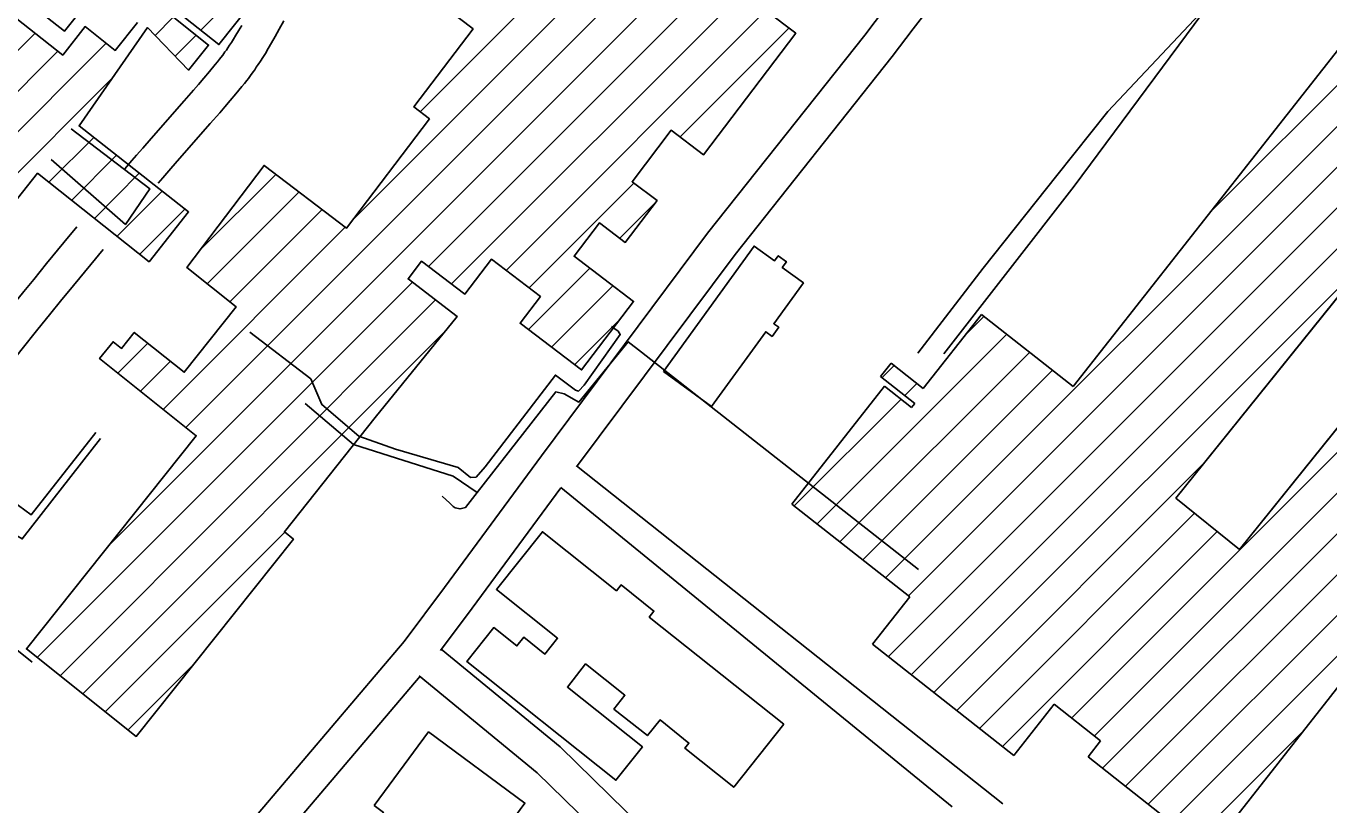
# Model space of a CAD drawing. Extents: x 3263578 to 3301413, y 764927 to 798602.
# Drawn here: x 3297360 to 3298490, y 781999 to 782675 of the extents above; entities that cross this region are included whole.
import ezdxf

# ---------------------------------------------------------------- set-up
doc = ezdxf.new("R2010")
doc.units = 0
for name, color, linetype in [('V-BLDG-OTLN', 7, 'Continuous'), ('V-RAIL-TRAK', 7, 'Continuous'), ('V-ROAD-CNTR', 7, 'Continuous'), ('V-UTIL-LINE', 7, 'Continuous')]:
    doc.layers.add(name, color=color, linetype=linetype)

msp = doc.modelspace()

# ---------------------------------------------------------------- linework, layer by layer
at = {"layer": 'V-BLDG-OTLN'}
for p, q in [((3297702.1, 782600.6), (3298361.4, 783260)), ((3298125.7, 782180.8), (3299176.7, 783231.7)), ((3298108.2, 782127.9), (3299176.7, 783196.4)), ((3297644, 782507.2), (3298318.3, 783181.5)), ((3298128, 782112.3), (3299176.7, 783161)), ((3297498.9, 782326.8), (3298176.9, 783004.7)), ((3297709.3, 782466.4), (3298239, 782996.1)), ((3297729.4, 782451.2), (3298259.1, 782980.9)), ((3298267.2, 782074.7), (3299176.8, 782984.4)), ((3298268.7, 782362.3), (3298727.7, 782946.1)), ((3298287, 782059.2), (3299176.8, 782949)), ((3298294.2, 782031.1), (3299176.8, 782913.7)), ((3298105.9, 782196.3), (3298812.3, 782902.7)), ((3298387, 782512.8), (3298779.5, 782905.3)), ((3298314, 782015.5), (3299176.8, 782878.3)), ((3297432.8, 782225.2), (3298077.7, 782870.2)), ((3297511.8, 782671.2), (3297561.2, 782720.6)), ((3297472.1, 782666.8), (3297487.9, 782682.7)), ((3297776.6, 782463), (3298004.4, 782690.8)), ((3297927.5, 782578.6), (3298022.1, 782673.2)), ((3297141, 782441.7), (3297368, 782668.7)), ((3297225.9, 782456), (3297429.8, 782659.9)), ((3297489.5, 782648.9), (3297507.7, 782667)), ((3297206.2, 782471.6), (3297387.7, 782653.1)), ((3298658.6, 782639.3), (3298357.8, 782265.4)), ((3297335.6, 782530.3), (3297435.6, 782630.3)), ((3298413, 782221), (3298713.8, 782594.8)), ((3297380, 782539.4), (3297419, 782578.3)), ((3297399.7, 782523.7), (3297438.8, 782562.8)), ((3297947.6, 782563.3), (3297949.3, 782565)), ((3297419.5, 782508.1), (3297458.5, 782547.2)), ((3297509.9, 782479.2), (3297577, 782546.2)), ((3298848, 782546.5), (3298386, 781958.9)), ((3297796.7, 782447.7), (3297887.6, 782538.7)), ((3297439.2, 782492.5), (3297478.3, 782531.6)), ((3297517.4, 782451.3), (3297597.1, 782531)), ((3297875.2, 782490.9), (3297907.1, 782522.8)), ((3297458.9, 782476.9), (3297498.1, 782516)), ((3297537.1, 782435.7), (3297617.2, 782515.7)), ((3297479.2, 782342.4), (3297637.2, 782500.4)), ((3298147.8, 782096.8), (3298528.3, 782477.3)), ((3297796, 782411.7), (3297849.2, 782464.9)), ((3297370, 782127.1), (3297695.4, 782452.6)), ((3297816.1, 782396.4), (3297869.3, 782449.6)), ((3297389.7, 782111.4), (3297715.5, 782437.3)), ((3298138.6, 782360.5), (3298189.2, 782424.8)), ((3298175, 782406.8), (3298191.3, 782423.2)), ((3298189.2, 782424.8), (3298268.7, 782362.3)), ((3297409.4, 782095.8), (3297723.7, 782410.1)), ((3297836.2, 782381.2), (3297875.3, 782420.3)), ((3297439.9, 782373.8), (3297465.8, 782399.7)), ((3298046.5, 782243), (3298211.1, 782407.6)), ((3298066.3, 782227.4), (3298230.9, 782392)), ((3298333.8, 782000), (3298728.9, 782395)), ((3297459.6, 782358.1), (3297485.5, 782384.1)), ((3298086.1, 782211.9), (3298250.7, 782376.5)), ((3298101.6, 782370.9), (3298110.7, 782382.5)), ((3298102.8, 782370), (3298113.3, 782380.5)), ((3298110.7, 782382.5), (3298138.6, 782360.5)), ((3298131.2, 782347.6), (3298101.6, 782370.9)), ((3298122.6, 782354.4), (3298133.1, 782364.9)), ((3298024.6, 782260.2), (3298105, 782362.4)), ((3298105, 782362.4), (3298128.4, 782344)), ((3298026.7, 782258.6), (3298119.3, 782351.2)), ((3298128.4, 782344), (3298131.2, 782347.6)), ((3298167.6, 782081.2), (3298382.6, 782296.3)), ((3298357.8, 782265.4), (3298413, 782221)), ((3298126.8, 782179.9), (3298024.6, 782260.2)), ((3298187.4, 782065.7), (3298374, 782252.3)), ((3297429, 782080.1), (3297584.7, 782235.8)), ((3298207.2, 782050.1), (3298393.6, 782236.5)), ((3298353.6, 781984.4), (3298598.9, 782229.7)), ((3298094.5, 782138.7), (3298126.8, 782179.9)), ((3298217.2, 782042.2), (3298094.5, 782138.7)), ((3297448.7, 782064.4), (3297506.4, 782122.1)), ((3298252.1, 782086.6), (3298217.2, 782042.2)), ((3298292.4, 782054.9), (3298252.1, 782086.6)), ((3298373.4, 781968.8), (3298468.9, 782064.3)), ((3298281.6, 782041.1), (3298292.4, 782054.9)), ((3298386, 781958.9), (3298281.6, 782041.1))]:
    msp.add_line(p, q, dxfattribs=at)
for points in [[(3297258.4, 782755.5), (3297392, 782649.7), (3297411.5, 782674.4), (3297437.6, 782653.7), (3297456.8, 782677.9)], [(3298002.4, 782688.2), (3298028, 782668.7), (3297947.9, 782563.1), (3297919.8, 782584.5), (3297885.9, 782539.9), (3297907.6, 782523.5), (3297880, 782487.2), (3297857.6, 782504.2), (3297835.6, 782475.2), (3297887.2, 782436), (3297842.1, 782376.6), (3297788.8, 782417.1), (3297806.4, 782440.3), (3297764, 782472.6), (3297741, 782442.4), (3297703.3, 782471), (3297691.6, 782455.5), (3297734.2, 782423.1), (3297663.2, 782335.3), (3297584.3, 782236.1), (3297592.2, 782229.8), (3297455.9, 782058.7), (3297360.6, 782134.6), (3297507.9, 782319.6), (3297424, 782386.4), (3297435.8, 782401.1), (3297443.1, 782395.3), (3297454.1, 782409.1), (3297497.5, 782374.6), (3297542.6, 782431.3), (3297499.6, 782465.6), (3297566.7, 782554), (3297638.3, 782499.7), (3297710.2, 782594.4), (3297696.7, 782604.7), (3297748.1, 782672.4), (3297658.1, 782740.8)], [(3297570.6, 782713.2), (3297527.5, 782658.8), (3297491.6, 782687.2)], [(3297412.3, 782694), (3297393.6, 782670.5), (3297357.5, 782699.1)], [(3297481.2, 782688), (3297518.6, 782658.4), (3297501.3, 782636.7), (3297465.7, 782673.5), (3297406.3, 782588.3), (3297501.2, 782513.6), (3297467, 782470.4), (3297370.2, 782547.2), (3297348.6, 782519.9)]]:
    msp.add_lwpolyline(points, dxfattribs=at)
for points in [[(3298658.6, 782639.3), (3298713.8, 782594.8), (3298413, 782221), (3298357.8, 782265.4)], [(3297913.1, 782375.3), (3297991.8, 782484), (3298009.5, 782471.1), (3298012.7, 782475.6), (3298019.8, 782470.5), (3298016.2, 782465.5), (3298034.6, 782452.1), (3298008.9, 782416.7), (3298013.2, 782413.6), (3298007.4, 782405.7), (3298001.9, 782409.7), (3297955, 782344.9)], [(3298017.6, 782069.3), (3297974.1, 782014.7), (3297931.8, 782048.5), (3297935.3, 782053), (3297910.2, 782073), (3297899.3, 782059.4), (3297870.2, 782082.5), (3297879.8, 782094.5), (3297845.7, 782121.6), (3297829.8, 782101.6), (3297895, 782049.7), (3297871.9, 782020.7), (3297742.6, 782123.8), (3297766, 782153.1), (3297786, 782137.2), (3297792, 782144.7), (3297810.3, 782130.1), (3297821.4, 782143.9), (3297768.3, 782186.2), (3297808.2, 782236.3), (3297872.4, 782185.1), (3297876.4, 782190.1), (3297904.9, 782167.4), (3297900.9, 782162.3)], [(3297662.1, 781998.8), (3297709.4, 782062.7), (3297793, 782000.9), (3297702, 781877.8), (3297664.9, 781905.2), (3297626.8, 781853.6), (3297681, 781813.5), (3297652.4, 781774.7), (3297599.2, 781814), (3297600.3, 781815.5), (3297586.7, 781825.6), (3297595.6, 781837.7), (3297588.4, 781843.1), (3297602.1, 781861.6), (3297584.9, 781874.4), (3297591.9, 781883.8), (3297560.4, 781907.1), (3297568.3, 781917.8), (3297598.3, 781895.6), (3297670.2, 781992.8)]]:
    msp.add_lwpolyline(points, close=True, dxfattribs=at)
at = {"layer": 'V-RAIL-TRAK'}
for points in [[(3298387.8, 782695.2), (3298298.6, 782600.8), (3298254.5, 782545.3), (3298190.5, 782464.8), (3298133.9, 782391.3)], [(3298156.3, 782390.5), (3298269.4, 782535.9), (3298387.8, 782695.2)]]:
    msp.add_lwpolyline(points, dxfattribs=at)
at = {"layer": 'V-ROAD-CNTR'}
for points in [[(3297477.1, 781884.3), (3297540.6, 781967), (3297688.3, 782141.2), (3297723.2, 782188), (3297807.5, 782302.1), (3297951.5, 782495.1), (3298088, 782666.9), (3298105.9, 782690.8), (3298180, 782785.8), (3298250.6, 782875.4), (3298362.5, 783021.7), (3298587.3, 783285.3), (3298653.7, 783319.7), (3298681.3, 783335.2), (3298736.9, 783395.5), (3298770.3, 783438.5)], [(3297837.8, 782292.5), (3297975.3, 782476.8), (3298111.7, 782648.6), (3298129.7, 782672.6), (3298203.6, 782767.3), (3298274.3, 782857), (3298385.9, 783002.8), (3298606.4, 783261.4), (3298667.9, 783293.3), (3298700.1, 783311.3), (3298759.9, 783376.1), (3298794, 783420.1)], [(3297547.3, 782675.3), (3297544.6, 782670.8), (3297542.3, 782666.9), (3297540.2, 782663.6), (3297538.4, 782660.7), (3297536.7, 782658.2), (3297535.3, 782656), (3297534, 782654.1), (3297532.8, 782652.5), (3297530.8, 782649.7), (3297529.2, 782647.6), (3297528.1, 782646.1), (3297526.2, 782643.8), (3297524.4, 782641.5), (3297519.3, 782635.4), (3297514.5, 782629.7), (3297509.9, 782624.3), (3297505.6, 782619.4), (3297497.5, 782610), (3297468.7, 782577.4), (3297461.5, 782569.1), (3297456.1, 782562.9), (3297452, 782558.2), (3297446, 782551.1)], [(3297583.9, 782679.5), (3297579.9, 782672.2), (3297576.4, 782665.9), (3297573.3, 782660.3), (3297570.4, 782655.5), (3297567.9, 782651.2), (3297565.6, 782647.6), (3297563.5, 782644.3), (3297561.7, 782641.6), (3297560, 782639.1), (3297558.6, 782637), (3297557.3, 782635.1), (3297555, 782631.9), (3297553.2, 782629.5), (3297551.8, 782627.7), (3297549.7, 782625), (3297547.5, 782622.4), (3297542.3, 782616.1), (3297537.3, 782610.2), (3297532.6, 782604.8), (3297528.3, 782599.7), (3297520, 782590.3), (3297491.2, 782557.6), (3297484.1, 782549.4), (3297478.8, 782543.3), (3297474.8, 782538.7)], [(3297404.3, 782500.8), (3297393.1, 782487.2), (3297378.1, 782468.9), (3297366.9, 782455.1), (3297358.4, 782444.7), (3297345.9, 782429.2), (3297333.3, 782413.6), (3297328.8, 782407.9), (3297324.5, 782402.4), (3297320.4, 782397), (3297316.4, 782391.8), (3297312.6, 782386.8), (3297308.9, 782381.9), (3297301.8, 782372.4), (3297295.2, 782363.4), (3297289, 782355), (3297283.3, 782347), (3297272.7, 782332.2), (3297254.1, 782306.3), (3297247.1, 782296.6), (3297241, 782288.2), (3297235.7, 782280.8), (3297231, 782274.4), (3297226.8, 782268.8)], [(3297427.1, 782481.2), (3297416.3, 782468.1), (3297401.3, 782449.9), (3297390.1, 782436.2), (3297381.8, 782425.9), (3297369.2, 782410.4), (3297356.8, 782394.8), (3297352.4, 782389.3), (3297348.2, 782384), (3297344.1, 782378.7), (3297340.2, 782373.6), (3297336.5, 782368.7), (3297332.9, 782363.9), (3297325.9, 782354.5), (3297319.4, 782345.7), (3297313.3, 782337.3), (3297307.6, 782329.5), (3297297, 782314.7), (3297278.5, 782288.8), (3297271.5, 782279.1), (3297265.3, 782270.5), (3297259.9, 782263.1), (3297255.1, 782256.6), (3297250.9, 782251)], [(3297837.8, 782293.4), (3298207.6, 782000.4)], [(3297719.8, 782133.3), (3297747.3, 782170.1), (3297824.3, 782274.4)], [(3297824.1, 782274.6), (3298163.5, 781997.6)], [(3297720.4, 782134.5), (3297823.7, 782049.6), (3297923.2, 781952.4)], [(3297517.8, 781888), (3297563.9, 781948.1), (3297702.1, 782111)], [(3297701.4, 782111.3), (3297803.7, 782027.2), (3297885.9, 781946.9)]]:
    msp.add_lwpolyline(points, dxfattribs=at)
at = {"layer": 'V-UTIL-LINE'}
for points in [[(3297381.9, 782559), (3297446.4, 782502.8), (3297467.6, 782533.7), (3297399.5, 782585.7)], [(3297244.5, 782465.3), (3297253.6, 782384), (3297176.9, 782280.6), (3297282.9, 782190.3), (3297342.8, 782267.1), (3297364.7, 782251), (3297420.8, 782322.3)], [(3297554.5, 782409.5), (3297607.3, 782368.8), (3297616.9, 782346.6), (3297649, 782319.1), (3297680.8, 782307.9), (3297735.1, 782292), (3297745.8, 782283.3), (3297750.6, 782283.7), (3297758.6, 782292.7), (3297819.4, 782372.2), (3297836.8, 782359), (3297839.6, 782358.3), (3297839.7, 782358.5), (3297844.3, 782363.3), (3297875.7, 782407.4), (3297874, 782410.1), (3297868, 782414.3)], [(3297751.5, 782270.4), (3297819.8, 782357.6), (3297827, 782355.9), (3297839.9, 782348.7), (3297882.6, 782401), (3297894.2, 782391.9), (3298134.5, 782203.4)], [(3297602.5, 782347.5), (3297644.2, 782312), (3297730.9, 782284.6), (3297751.5, 782270.4)], [(3297424.8, 782317), (3297357, 782230.1), (3297336.5, 782241.6), (3297296.1, 782191.7), (3297305.4, 782183.1), (3297300.5, 782175.2), (3297365.4, 782123.1)], [(3297751.5, 782270.4), (3297741.5, 782257.4), (3297736.7, 782256.1), (3297732.5, 782257), (3297730.8, 782258.2), (3297727.9, 782261.1), (3297721.3, 782267.2)]]:
    msp.add_lwpolyline(points, dxfattribs=at)

doc.saveas('drawing.dxf')
